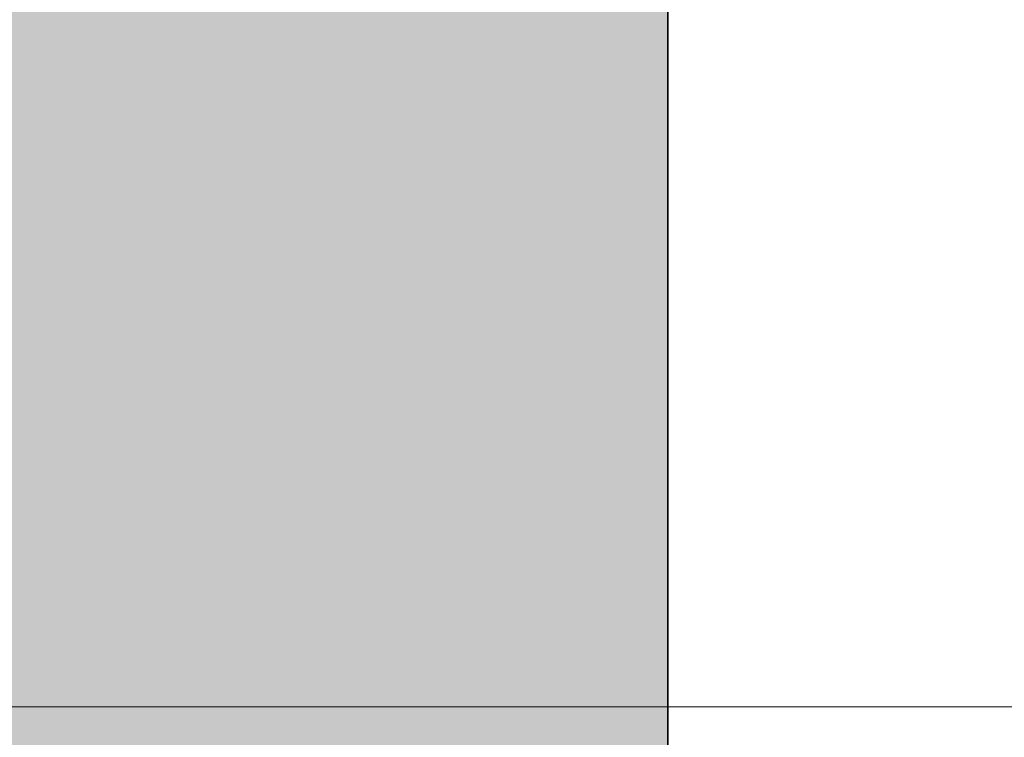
# Model space of a CAD drawing. Extents: x -133 to 627, y -127 to 467.
# Tile 206 of 421: x 74.69 to 77.41, y -32.5 to -30.53. Entities that reach past the tile are written whole.
import ezdxf

# ---------------------------------------------------------------- set-up
doc = ezdxf.new("R2010")
doc.units = 0
doc.layers.get('0').update_dxf_attribs({"lineweight": 35})
doc.layers.add('5_OG-SCHRAFF-FILL', color=7, linetype='Continuous', lineweight=25)
doc.layers.add('M-EQPT', color=2, linetype='Continuous', lineweight=30, true_color=0xffff00)
doc.layers.add('M-EQPT-Shading', color=2, linetype='Continuous', lineweight=30, true_color=0xffff00)

# ---------------------------------------------------------------- blocks, each defined once
blk = doc.blocks.new('Shading-A06HSS9QNL', base_point=(55.4808, -35.7533))
at = {"layer": 'M-EQPT-Shading', "color": 2, "true_color": 0xffff00}
for points in [[(55.4808, -31.9858), (76.4808, -31.9858), (55.4808, -29.1504)], [(76.4808, -31.9858), (55.4808, -29.1504), (76.4808, -29.1504)], [(60.3328, -35.7533), (76.4808, -35.7533), (60.3328, -29.1504)], [(76.4808, -35.7533), (60.3328, -29.1504), (76.4808, -29.1504)], [(55.4808, -34.9707), (76.4808, -34.9707), (55.4808, -31.9858)], [(76.4808, -34.9707), (55.4808, -31.9858), (76.4808, -31.9858)]]:
    blk.add_solid(points, dxfattribs=at)
blk = doc.blocks.new('Referenz-A06HSSHCNL', base_point=(-102.5768, -104.9763))
at = {"layer": '5_OG-SCHRAFF-FILL', "color": 0, "lineweight": 13}
blk.add_line((61.2457, -32.42), (114.4316, -32.42), dxfattribs=at)
blk = doc.blocks.new('Kreis-A06HSST1NL', base_point=(76.4808, -31.1319))
at = {"color": 0, "linetype": 'ByBlock', "lineweight": -2, "ltscale": 0.3}
for p, q in [((76.4808, -30.9336), (76.4808, -30.9319)), ((76.4808, -30.9387), (76.4808, -30.9336)), ((76.4808, -30.9471), (76.4808, -30.9387)), ((76.4808, -30.9587), (76.4808, -30.9471)), ((76.4808, -30.9732), (76.4808, -30.9587)), ((76.4808, -30.9905), (76.4808, -30.9732)), ((76.4808, -31.0102), (76.4808, -30.9905)), ((76.4808, -31.0319), (76.4808, -31.0102)), ((76.4808, -31.0554), (76.4808, -31.0319)), ((76.4808, -31.0802), (76.4808, -31.0554)), ((76.4808, -31.1058), (76.4808, -31.0802)), ((76.4808, -31.1319), (76.4808, -31.1058))]:
    blk.add_line(p, q, dxfattribs=at)
blk = doc.blocks.new('Kreis-A06HSSTFNL', base_point=(76.4808, -31.5319))
at = {"color": 0, "linetype": 'ByBlock', "lineweight": -2, "ltscale": 0.3}
for p, q in [((76.4808, -31.358), (76.4808, -31.3319)), ((76.4808, -31.3837), (76.4808, -31.358)), ((76.4808, -31.4085), (76.4808, -31.3837)), ((76.4808, -31.4319), (76.4808, -31.4085)), ((76.4808, -31.4537), (76.4808, -31.4319)), ((76.4808, -31.4733), (76.4808, -31.4537)), ((76.4808, -31.4906), (76.4808, -31.4733)), ((76.4808, -31.5051), (76.4808, -31.4906)), ((76.4808, -31.5167), (76.4808, -31.5051)), ((76.4808, -31.5251), (76.4808, -31.5167)), ((76.4808, -31.5302), (76.4808, -31.5251)), ((76.4808, -31.5319), (76.4808, -31.5302))]:
    blk.add_line(p, q, dxfattribs=at)
blk = doc.blocks.new('Kreis-A06HSSTTNL', base_point=(76.4808, -31.1319))
at = {"color": 0, "linetype": 'ByBlock', "lineweight": -2, "ltscale": 0.3}
for p, q in [((76.4808, -30.9336), (76.4808, -30.9319)), ((76.4808, -30.9387), (76.4808, -30.9336)), ((76.4808, -30.9471), (76.4808, -30.9387)), ((76.4808, -30.9587), (76.4808, -30.9471)), ((76.4808, -30.9732), (76.4808, -30.9587)), ((76.4808, -30.9905), (76.4808, -30.9732)), ((76.4808, -31.0102), (76.4808, -30.9905)), ((76.4808, -31.0319), (76.4808, -31.0102)), ((76.4808, -31.0554), (76.4808, -31.0319)), ((76.4808, -31.0802), (76.4808, -31.0554)), ((76.4808, -31.1058), (76.4808, -31.0802)), ((76.4808, -31.1319), (76.4808, -31.1058))]:
    blk.add_line(p, q, dxfattribs=at)
blk = doc.blocks.new('Kreis-A06HSSTZNL', base_point=(76.4808, -32.4319))
at = {"color": 0, "linetype": 'ByBlock', "lineweight": -2, "ltscale": 0.3}
for p, q in [((76.4808, -32.258), (76.4808, -32.2319)), ((76.4808, -32.2837), (76.4808, -32.258)), ((76.4808, -32.3085), (76.4808, -32.2837)), ((76.4808, -32.3319), (76.4808, -32.3085)), ((76.4808, -32.3537), (76.4808, -32.3319)), ((76.4808, -32.3733), (76.4808, -32.3537)), ((76.4808, -32.3906), (76.4808, -32.3733)), ((76.4808, -32.4051), (76.4808, -32.3906)), ((76.4808, -32.4167), (76.4808, -32.4051)), ((76.4808, -32.4251), (76.4808, -32.4167)), ((76.4808, -32.4302), (76.4808, -32.4251)), ((76.4808, -32.4319), (76.4808, -32.4302))]:
    blk.add_line(p, q, dxfattribs=at)
blk = doc.blocks.new('Kreis-A06HSSU3NL', base_point=(76.4808, -31.1319))
at = {"color": 0, "linetype": 'ByBlock', "lineweight": -2, "ltscale": 0.3}
for p, q in [((76.4808, -30.9336), (76.4808, -30.9319)), ((76.4808, -30.9387), (76.4808, -30.9336)), ((76.4808, -30.9471), (76.4808, -30.9387)), ((76.4808, -30.9587), (76.4808, -30.9471)), ((76.4808, -30.9732), (76.4808, -30.9587)), ((76.4808, -30.9905), (76.4808, -30.9732)), ((76.4808, -31.0102), (76.4808, -30.9905)), ((76.4808, -31.0319), (76.4808, -31.0102)), ((76.4808, -31.0554), (76.4808, -31.0319)), ((76.4808, -31.0802), (76.4808, -31.0554)), ((76.4808, -31.1058), (76.4808, -31.0802)), ((76.4808, -31.1319), (76.4808, -31.1058))]:
    blk.add_line(p, q, dxfattribs=at)
blk = doc.blocks.new('Kreis-A06HSSU7NL', base_point=(76.4808, -31.1319))
at = {"color": 0, "linetype": 'ByBlock', "lineweight": -2, "ltscale": 0.3}
for p, q in [((76.4808, -30.9336), (76.4808, -30.9319)), ((76.4808, -30.9387), (76.4808, -30.9336)), ((76.4808, -30.9471), (76.4808, -30.9387)), ((76.4808, -30.9587), (76.4808, -30.9471)), ((76.4808, -30.9732), (76.4808, -30.9587)), ((76.4808, -30.9905), (76.4808, -30.9732)), ((76.4808, -31.0102), (76.4808, -30.9905)), ((76.4808, -31.0319), (76.4808, -31.0102)), ((76.4808, -31.0554), (76.4808, -31.0319)), ((76.4808, -31.0802), (76.4808, -31.0554)), ((76.4808, -31.1058), (76.4808, -31.0802)), ((76.4808, -31.1319), (76.4808, -31.1058))]:
    blk.add_line(p, q, dxfattribs=at)
blk = doc.blocks.new('Kreis-A06HSSUDNL', base_point=(76.4808, -31.1319))
at = {"color": 0, "linetype": 'ByBlock', "lineweight": -2, "ltscale": 0.3}
for p, q in [((76.4808, -30.9336), (76.4808, -30.9319)), ((76.4808, -30.9387), (76.4808, -30.9336)), ((76.4808, -30.9471), (76.4808, -30.9387)), ((76.4808, -30.9587), (76.4808, -30.9471)), ((76.4808, -30.9732), (76.4808, -30.9587)), ((76.4808, -30.9905), (76.4808, -30.9732)), ((76.4808, -31.0102), (76.4808, -30.9905)), ((76.4808, -31.0319), (76.4808, -31.0102)), ((76.4808, -31.0554), (76.4808, -31.0319)), ((76.4808, -31.0802), (76.4808, -31.0554)), ((76.4808, -31.1058), (76.4808, -31.0802)), ((76.4808, -31.1319), (76.4808, -31.1058))]:
    blk.add_line(p, q, dxfattribs=at)
blk = doc.blocks.new('Kreis-A06HSSUFNL', base_point=(76.4808, -31.5319))
at = {"color": 0, "linetype": 'ByBlock', "lineweight": -2, "ltscale": 0.3}
for p, q in [((76.4808, -31.358), (76.4808, -31.3319)), ((76.4808, -31.3837), (76.4808, -31.358)), ((76.4808, -31.4085), (76.4808, -31.3837)), ((76.4808, -31.4319), (76.4808, -31.4085)), ((76.4808, -31.4537), (76.4808, -31.4319)), ((76.4808, -31.4733), (76.4808, -31.4537)), ((76.4808, -31.4906), (76.4808, -31.4733)), ((76.4808, -31.5051), (76.4808, -31.4906)), ((76.4808, -31.5167), (76.4808, -31.5051)), ((76.4808, -31.5251), (76.4808, -31.5167)), ((76.4808, -31.5302), (76.4808, -31.5251)), ((76.4808, -31.5319), (76.4808, -31.5302))]:
    blk.add_line(p, q, dxfattribs=at)
blk = doc.blocks.new('Kreis-A06HSSULNL', base_point=(76.4808, -31.1319))
at = {"color": 0, "linetype": 'ByBlock', "lineweight": -2, "ltscale": 0.3}
for p, q in [((76.4808, -30.9336), (76.4808, -30.9319)), ((76.4808, -30.9387), (76.4808, -30.9336)), ((76.4808, -30.9471), (76.4808, -30.9387)), ((76.4808, -30.9587), (76.4808, -30.9471)), ((76.4808, -30.9732), (76.4808, -30.9587)), ((76.4808, -30.9905), (76.4808, -30.9732)), ((76.4808, -31.0102), (76.4808, -30.9905)), ((76.4808, -31.0319), (76.4808, -31.0102)), ((76.4808, -31.0554), (76.4808, -31.0319)), ((76.4808, -31.0802), (76.4808, -31.0554)), ((76.4808, -31.1058), (76.4808, -31.0802)), ((76.4808, -31.1319), (76.4808, -31.1058))]:
    blk.add_line(p, q, dxfattribs=at)
blk = doc.blocks.new('Kreis-A06HSSUXNL', base_point=(76.4808, -31.5319))
at = {"color": 0, "linetype": 'ByBlock', "lineweight": -2, "ltscale": 0.3}
for p, q in [((76.4808, -31.358), (76.4808, -31.3319)), ((76.4808, -31.3837), (76.4808, -31.358)), ((76.4808, -31.4085), (76.4808, -31.3837)), ((76.4808, -31.4319), (76.4808, -31.4085)), ((76.4808, -31.4537), (76.4808, -31.4319)), ((76.4808, -31.4733), (76.4808, -31.4537)), ((76.4808, -31.4906), (76.4808, -31.4733)), ((76.4808, -31.5051), (76.4808, -31.4906)), ((76.4808, -31.5167), (76.4808, -31.5051)), ((76.4808, -31.5251), (76.4808, -31.5167)), ((76.4808, -31.5302), (76.4808, -31.5251)), ((76.4808, -31.5319), (76.4808, -31.5302))]:
    blk.add_line(p, q, dxfattribs=at)
blk = doc.blocks.new('Kreis-A06HSSV3NL', base_point=(76.4808, -31.1319))
at = {"color": 0, "linetype": 'ByBlock', "lineweight": -2, "ltscale": 0.3}
for p, q in [((76.4808, -30.9336), (76.4808, -30.9319)), ((76.4808, -30.9387), (76.4808, -30.9336)), ((76.4808, -30.9471), (76.4808, -30.9387)), ((76.4808, -30.9587), (76.4808, -30.9471)), ((76.4808, -30.9732), (76.4808, -30.9587)), ((76.4808, -30.9905), (76.4808, -30.9732)), ((76.4808, -31.0102), (76.4808, -30.9905)), ((76.4808, -31.0319), (76.4808, -31.0102)), ((76.4808, -31.0554), (76.4808, -31.0319)), ((76.4808, -31.0802), (76.4808, -31.0554)), ((76.4808, -31.1058), (76.4808, -31.0802)), ((76.4808, -31.1319), (76.4808, -31.1058))]:
    blk.add_line(p, q, dxfattribs=at)
blk = doc.blocks.new('Kreis-A06HSSV5NL', base_point=(76.4808, -32.4319))
at = {"color": 0, "linetype": 'ByBlock', "lineweight": -2, "ltscale": 0.3}
for p, q in [((76.4808, -32.258), (76.4808, -32.2319)), ((76.4808, -32.2837), (76.4808, -32.258)), ((76.4808, -32.3085), (76.4808, -32.2837)), ((76.4808, -32.3319), (76.4808, -32.3085)), ((76.4808, -32.3537), (76.4808, -32.3319)), ((76.4808, -32.3733), (76.4808, -32.3537)), ((76.4808, -32.3906), (76.4808, -32.3733)), ((76.4808, -32.4051), (76.4808, -32.3906)), ((76.4808, -32.4167), (76.4808, -32.4051)), ((76.4808, -32.4251), (76.4808, -32.4167)), ((76.4808, -32.4302), (76.4808, -32.4251)), ((76.4808, -32.4319), (76.4808, -32.4302))]:
    blk.add_line(p, q, dxfattribs=at)
blk = doc.blocks.new('Kreis-A06HSSVBNL', base_point=(76.4808, -31.5319))
at = {"color": 0, "linetype": 'ByBlock', "lineweight": -2, "ltscale": 0.3}
for p, q in [((76.4808, -31.358), (76.4808, -31.3319)), ((76.4808, -31.3837), (76.4808, -31.358)), ((76.4808, -31.4085), (76.4808, -31.3837)), ((76.4808, -31.4319), (76.4808, -31.4085)), ((76.4808, -31.4537), (76.4808, -31.4319)), ((76.4808, -31.4733), (76.4808, -31.4537)), ((76.4808, -31.4906), (76.4808, -31.4733)), ((76.4808, -31.5051), (76.4808, -31.4906)), ((76.4808, -31.5167), (76.4808, -31.5051)), ((76.4808, -31.5251), (76.4808, -31.5167)), ((76.4808, -31.5302), (76.4808, -31.5251)), ((76.4808, -31.5319), (76.4808, -31.5302))]:
    blk.add_line(p, q, dxfattribs=at)
blk = doc.blocks.new('Kreis-A06HSSVFNL', base_point=(76.4808, -31.5319))
at = {"color": 0, "linetype": 'ByBlock', "lineweight": -2, "ltscale": 0.3}
for p, q in [((76.4808, -31.358), (76.4808, -31.3319)), ((76.4808, -31.3837), (76.4808, -31.358)), ((76.4808, -31.4085), (76.4808, -31.3837)), ((76.4808, -31.4319), (76.4808, -31.4085)), ((76.4808, -31.4537), (76.4808, -31.4319)), ((76.4808, -31.4733), (76.4808, -31.4537)), ((76.4808, -31.4906), (76.4808, -31.4733)), ((76.4808, -31.5051), (76.4808, -31.4906)), ((76.4808, -31.5167), (76.4808, -31.5051)), ((76.4808, -31.5251), (76.4808, -31.5167)), ((76.4808, -31.5302), (76.4808, -31.5251)), ((76.4808, -31.5319), (76.4808, -31.5302))]:
    blk.add_line(p, q, dxfattribs=at)
blk = doc.blocks.new('Kreis-A06HSSVLNL', base_point=(76.4808, -31.5319))
at = {"color": 0, "linetype": 'ByBlock', "lineweight": -2, "ltscale": 0.3}
for p, q in [((76.4808, -31.358), (76.4808, -31.3319)), ((76.4808, -31.3837), (76.4808, -31.358)), ((76.4808, -31.4085), (76.4808, -31.3837)), ((76.4808, -31.4319), (76.4808, -31.4085)), ((76.4808, -31.4537), (76.4808, -31.4319)), ((76.4808, -31.4733), (76.4808, -31.4537)), ((76.4808, -31.4906), (76.4808, -31.4733)), ((76.4808, -31.5051), (76.4808, -31.4906)), ((76.4808, -31.5167), (76.4808, -31.5051)), ((76.4808, -31.5251), (76.4808, -31.5167)), ((76.4808, -31.5302), (76.4808, -31.5251)), ((76.4808, -31.5319), (76.4808, -31.5302))]:
    blk.add_line(p, q, dxfattribs=at)
blk = doc.blocks.new('Kreis-A06HSSVPNL', base_point=(76.4808, -32.0319))
at = {"color": 0, "linetype": 'ByBlock', "lineweight": -2, "ltscale": 0.3}
for p, q in [((76.4808, -31.8336), (76.4808, -31.8319)), ((76.4808, -31.8387), (76.4808, -31.8336)), ((76.4808, -31.8471), (76.4808, -31.8387)), ((76.4808, -31.8587), (76.4808, -31.8471)), ((76.4808, -31.8732), (76.4808, -31.8587)), ((76.4808, -31.8905), (76.4808, -31.8732)), ((76.4808, -31.9102), (76.4808, -31.8905)), ((76.4808, -31.9319), (76.4808, -31.9102)), ((76.4808, -31.9554), (76.4808, -31.9319)), ((76.4808, -31.9802), (76.4808, -31.9554)), ((76.4808, -32.0058), (76.4808, -31.9802)), ((76.4808, -32.0319), (76.4808, -32.0058))]:
    blk.add_line(p, q, dxfattribs=at)
blk = doc.blocks.new('Kreis-A06HSSVXNL', base_point=(76.4808, -32.0319))
at = {"color": 0, "linetype": 'ByBlock', "lineweight": -2, "ltscale": 0.3}
for p, q in [((76.4808, -31.8336), (76.4808, -31.8319)), ((76.4808, -31.8387), (76.4808, -31.8336)), ((76.4808, -31.8471), (76.4808, -31.8387)), ((76.4808, -31.8587), (76.4808, -31.8471)), ((76.4808, -31.8732), (76.4808, -31.8587)), ((76.4808, -31.8905), (76.4808, -31.8732)), ((76.4808, -31.9102), (76.4808, -31.8905)), ((76.4808, -31.9319), (76.4808, -31.9102)), ((76.4808, -31.9554), (76.4808, -31.9319)), ((76.4808, -31.9802), (76.4808, -31.9554)), ((76.4808, -32.0058), (76.4808, -31.9802)), ((76.4808, -32.0319), (76.4808, -32.0058))]:
    blk.add_line(p, q, dxfattribs=at)
blk = doc.blocks.new('Kreis-A06HSSVZNL', base_point=(76.4808, -31.5319))
at = {"color": 0, "linetype": 'ByBlock', "lineweight": -2, "ltscale": 0.3}
for p, q in [((76.4808, -31.358), (76.4808, -31.3319)), ((76.4808, -31.3837), (76.4808, -31.358)), ((76.4808, -31.4085), (76.4808, -31.3837)), ((76.4808, -31.4319), (76.4808, -31.4085)), ((76.4808, -31.4537), (76.4808, -31.4319)), ((76.4808, -31.4733), (76.4808, -31.4537)), ((76.4808, -31.4906), (76.4808, -31.4733)), ((76.4808, -31.5051), (76.4808, -31.4906)), ((76.4808, -31.5167), (76.4808, -31.5051)), ((76.4808, -31.5251), (76.4808, -31.5167)), ((76.4808, -31.5302), (76.4808, -31.5251)), ((76.4808, -31.5319), (76.4808, -31.5302))]:
    blk.add_line(p, q, dxfattribs=at)
blk = doc.blocks.new('Kreis-A06HSSW3NL', base_point=(76.4808, -32.4319))
at = {"color": 0, "linetype": 'ByBlock', "lineweight": -2, "ltscale": 0.3}
for p, q in [((76.4808, -32.258), (76.4808, -32.2319)), ((76.4808, -32.2837), (76.4808, -32.258)), ((76.4808, -32.3085), (76.4808, -32.2837)), ((76.4808, -32.3319), (76.4808, -32.3085)), ((76.4808, -32.3537), (76.4808, -32.3319)), ((76.4808, -32.3733), (76.4808, -32.3537)), ((76.4808, -32.3906), (76.4808, -32.3733)), ((76.4808, -32.4051), (76.4808, -32.3906)), ((76.4808, -32.4167), (76.4808, -32.4051)), ((76.4808, -32.4251), (76.4808, -32.4167)), ((76.4808, -32.4302), (76.4808, -32.4251)), ((76.4808, -32.4319), (76.4808, -32.4302))]:
    blk.add_line(p, q, dxfattribs=at)
blk = doc.blocks.new('Kreis-A06HSSWDNL', base_point=(76.4808, -32.0319))
at = {"color": 0, "linetype": 'ByBlock', "lineweight": -2, "ltscale": 0.3}
for p, q in [((76.4808, -31.8336), (76.4808, -31.8319)), ((76.4808, -31.8387), (76.4808, -31.8336)), ((76.4808, -31.8471), (76.4808, -31.8387)), ((76.4808, -31.8587), (76.4808, -31.8471)), ((76.4808, -31.8732), (76.4808, -31.8587)), ((76.4808, -31.8905), (76.4808, -31.8732)), ((76.4808, -31.9102), (76.4808, -31.8905)), ((76.4808, -31.9319), (76.4808, -31.9102)), ((76.4808, -31.9554), (76.4808, -31.9319)), ((76.4808, -31.9802), (76.4808, -31.9554)), ((76.4808, -32.0058), (76.4808, -31.9802)), ((76.4808, -32.0319), (76.4808, -32.0058))]:
    blk.add_line(p, q, dxfattribs=at)
blk = doc.blocks.new('Kreis-A06HSSWFNL', base_point=(76.4808, -31.1319))
at = {"color": 0, "linetype": 'ByBlock', "lineweight": -2, "ltscale": 0.3}
for p, q in [((76.4808, -30.9336), (76.4808, -30.9319)), ((76.4808, -30.9387), (76.4808, -30.9336)), ((76.4808, -30.9471), (76.4808, -30.9387)), ((76.4808, -30.9587), (76.4808, -30.9471)), ((76.4808, -30.9732), (76.4808, -30.9587)), ((76.4808, -30.9905), (76.4808, -30.9732)), ((76.4808, -31.0102), (76.4808, -30.9905)), ((76.4808, -31.0319), (76.4808, -31.0102)), ((76.4808, -31.0554), (76.4808, -31.0319)), ((76.4808, -31.0802), (76.4808, -31.0554)), ((76.4808, -31.1058), (76.4808, -31.0802)), ((76.4808, -31.1319), (76.4808, -31.1058))]:
    blk.add_line(p, q, dxfattribs=at)
blk = doc.blocks.new('Blockreferenz-A06HSSWZNL', base_point=(55.4808, -35.7533))
at = {"linetype": 'ByBlock', "lineweight": -2, "ltscale": 0.3}
for p, q in [((76.4808, -35.7533), (76.4808, -29.1504)), ((76.4808, -29.1504), (76.4808, -35.7533)), ((76.4808, -29.1504), (76.4808, -35.7533)), ((76.4808, -35.7533), (76.4808, -29.1504))]:
    blk.add_line(p, q, dxfattribs=at)
blk = doc.blocks.new('Kreis-A06HSSX1NL', base_point=(76.4808, -31.5319))
at = {"color": 0, "linetype": 'ByBlock', "lineweight": -2, "ltscale": 0.3}
for p, q in [((76.4808, -31.358), (76.4808, -31.3319)), ((76.4808, -31.3837), (76.4808, -31.358)), ((76.4808, -31.4085), (76.4808, -31.3837)), ((76.4808, -31.4319), (76.4808, -31.4085)), ((76.4808, -31.4537), (76.4808, -31.4319)), ((76.4808, -31.4733), (76.4808, -31.4537)), ((76.4808, -31.4906), (76.4808, -31.4733)), ((76.4808, -31.5051), (76.4808, -31.4906)), ((76.4808, -31.5167), (76.4808, -31.5051)), ((76.4808, -31.5251), (76.4808, -31.5167)), ((76.4808, -31.5302), (76.4808, -31.5251)), ((76.4808, -31.5319), (76.4808, -31.5302))]:
    blk.add_line(p, q, dxfattribs=at)
blk = doc.blocks.new('Kreis-A06HSSXFNL', base_point=(76.4808, -32.0319))
at = {"color": 0, "linetype": 'ByBlock', "lineweight": -2, "ltscale": 0.3}
for p, q in [((76.4808, -31.8336), (76.4808, -31.8319)), ((76.4808, -31.8387), (76.4808, -31.8336)), ((76.4808, -31.8471), (76.4808, -31.8387)), ((76.4808, -31.8587), (76.4808, -31.8471)), ((76.4808, -31.8732), (76.4808, -31.8587)), ((76.4808, -31.8905), (76.4808, -31.8732)), ((76.4808, -31.9102), (76.4808, -31.8905)), ((76.4808, -31.9319), (76.4808, -31.9102)), ((76.4808, -31.9554), (76.4808, -31.9319)), ((76.4808, -31.9802), (76.4808, -31.9554)), ((76.4808, -32.0058), (76.4808, -31.9802)), ((76.4808, -32.0319), (76.4808, -32.0058))]:
    blk.add_line(p, q, dxfattribs=at)
blk = doc.blocks.new('Kreis-A06HSSXPNL', base_point=(76.4808, -32.0319))
at = {"color": 0, "linetype": 'ByBlock', "lineweight": -2, "ltscale": 0.3}
for p, q in [((76.4808, -31.8336), (76.4808, -31.8319)), ((76.4808, -31.8387), (76.4808, -31.8336)), ((76.4808, -31.8471), (76.4808, -31.8387)), ((76.4808, -31.8587), (76.4808, -31.8471)), ((76.4808, -31.8732), (76.4808, -31.8587)), ((76.4808, -31.8905), (76.4808, -31.8732)), ((76.4808, -31.9102), (76.4808, -31.8905)), ((76.4808, -31.9319), (76.4808, -31.9102)), ((76.4808, -31.9554), (76.4808, -31.9319)), ((76.4808, -31.9802), (76.4808, -31.9554)), ((76.4808, -32.0058), (76.4808, -31.9802)), ((76.4808, -32.0319), (76.4808, -32.0058))]:
    blk.add_line(p, q, dxfattribs=at)
blk = doc.blocks.new('Kreis-A06HSSXVNL', base_point=(76.4808, -32.4319))
at = {"color": 0, "linetype": 'ByBlock', "lineweight": -2, "ltscale": 0.3}
for p, q in [((76.4808, -32.258), (76.4808, -32.2319)), ((76.4808, -32.2837), (76.4808, -32.258)), ((76.4808, -32.3085), (76.4808, -32.2837)), ((76.4808, -32.3319), (76.4808, -32.3085)), ((76.4808, -32.3537), (76.4808, -32.3319)), ((76.4808, -32.3733), (76.4808, -32.3537)), ((76.4808, -32.3906), (76.4808, -32.3733)), ((76.4808, -32.4051), (76.4808, -32.3906)), ((76.4808, -32.4167), (76.4808, -32.4051)), ((76.4808, -32.4251), (76.4808, -32.4167)), ((76.4808, -32.4302), (76.4808, -32.4251)), ((76.4808, -32.4319), (76.4808, -32.4302))]:
    blk.add_line(p, q, dxfattribs=at)
blk = doc.blocks.new('Kreis-A06HSSY3NL', base_point=(76.4808, -32.4319))
at = {"color": 0, "linetype": 'ByBlock', "lineweight": -2, "ltscale": 0.3}
for p, q in [((76.4808, -32.258), (76.4808, -32.2319)), ((76.4808, -32.2837), (76.4808, -32.258)), ((76.4808, -32.3085), (76.4808, -32.2837)), ((76.4808, -32.3319), (76.4808, -32.3085)), ((76.4808, -32.3537), (76.4808, -32.3319)), ((76.4808, -32.3733), (76.4808, -32.3537)), ((76.4808, -32.3906), (76.4808, -32.3733)), ((76.4808, -32.4051), (76.4808, -32.3906)), ((76.4808, -32.4167), (76.4808, -32.4051)), ((76.4808, -32.4251), (76.4808, -32.4167)), ((76.4808, -32.4302), (76.4808, -32.4251)), ((76.4808, -32.4319), (76.4808, -32.4302))]:
    blk.add_line(p, q, dxfattribs=at)
blk = doc.blocks.new('Kreis-A06HSSY9NL', base_point=(76.4808, -32.4319))
at = {"color": 0, "linetype": 'ByBlock', "lineweight": -2, "ltscale": 0.3}
for p, q in [((76.4808, -32.258), (76.4808, -32.2319)), ((76.4808, -32.2837), (76.4808, -32.258)), ((76.4808, -32.3085), (76.4808, -32.2837)), ((76.4808, -32.3319), (76.4808, -32.3085)), ((76.4808, -32.3537), (76.4808, -32.3319)), ((76.4808, -32.3733), (76.4808, -32.3537)), ((76.4808, -32.3906), (76.4808, -32.3733)), ((76.4808, -32.4051), (76.4808, -32.3906)), ((76.4808, -32.4167), (76.4808, -32.4051)), ((76.4808, -32.4251), (76.4808, -32.4167)), ((76.4808, -32.4302), (76.4808, -32.4251)), ((76.4808, -32.4319), (76.4808, -32.4302))]:
    blk.add_line(p, q, dxfattribs=at)
blk = doc.blocks.new('Kreis-A06HSSYLNL', base_point=(76.4808, -31.1319))
at = {"color": 0, "linetype": 'ByBlock', "lineweight": -2, "ltscale": 0.3}
for p, q in [((76.4808, -30.9336), (76.4808, -30.9319)), ((76.4808, -30.9387), (76.4808, -30.9336)), ((76.4808, -30.9471), (76.4808, -30.9387)), ((76.4808, -30.9587), (76.4808, -30.9471)), ((76.4808, -30.9732), (76.4808, -30.9587)), ((76.4808, -30.9905), (76.4808, -30.9732)), ((76.4808, -31.0102), (76.4808, -30.9905)), ((76.4808, -31.0319), (76.4808, -31.0102)), ((76.4808, -31.0554), (76.4808, -31.0319)), ((76.4808, -31.0802), (76.4808, -31.0554)), ((76.4808, -31.1058), (76.4808, -31.0802)), ((76.4808, -31.1319), (76.4808, -31.1058))]:
    blk.add_line(p, q, dxfattribs=at)
blk = doc.blocks.new('Kreis-A06HSSYPNL', base_point=(76.4808, -32.0319))
at = {"color": 0, "linetype": 'ByBlock', "lineweight": -2, "ltscale": 0.3}
for p, q in [((76.4808, -31.8336), (76.4808, -31.8319)), ((76.4808, -31.8387), (76.4808, -31.8336)), ((76.4808, -31.8471), (76.4808, -31.8387)), ((76.4808, -31.8587), (76.4808, -31.8471)), ((76.4808, -31.8732), (76.4808, -31.8587)), ((76.4808, -31.8905), (76.4808, -31.8732)), ((76.4808, -31.9102), (76.4808, -31.8905)), ((76.4808, -31.9319), (76.4808, -31.9102)), ((76.4808, -31.9554), (76.4808, -31.9319)), ((76.4808, -31.9802), (76.4808, -31.9554)), ((76.4808, -32.0058), (76.4808, -31.9802)), ((76.4808, -32.0319), (76.4808, -32.0058))]:
    blk.add_line(p, q, dxfattribs=at)
blk = doc.blocks.new('Kreis-A06HSSZ5NL', base_point=(76.4808, -32.0319))
at = {"color": 0, "linetype": 'ByBlock', "lineweight": -2, "ltscale": 0.3}
for p, q in [((76.4808, -31.8336), (76.4808, -31.8319)), ((76.4808, -31.8387), (76.4808, -31.8336)), ((76.4808, -31.8471), (76.4808, -31.8387)), ((76.4808, -31.8587), (76.4808, -31.8471)), ((76.4808, -31.8732), (76.4808, -31.8587)), ((76.4808, -31.8905), (76.4808, -31.8732)), ((76.4808, -31.9102), (76.4808, -31.8905)), ((76.4808, -31.9319), (76.4808, -31.9102)), ((76.4808, -31.9554), (76.4808, -31.9319)), ((76.4808, -31.9802), (76.4808, -31.9554)), ((76.4808, -32.0058), (76.4808, -31.9802)), ((76.4808, -32.0319), (76.4808, -32.0058))]:
    blk.add_line(p, q, dxfattribs=at)
blk = doc.blocks.new('Kreis-A06HSSZ9NL', base_point=(76.4808, -32.4319))
at = {"color": 0, "linetype": 'ByBlock', "lineweight": -2, "ltscale": 0.3}
for p, q in [((76.4808, -32.258), (76.4808, -32.2319)), ((76.4808, -32.2837), (76.4808, -32.258)), ((76.4808, -32.3085), (76.4808, -32.2837)), ((76.4808, -32.3319), (76.4808, -32.3085)), ((76.4808, -32.3537), (76.4808, -32.3319)), ((76.4808, -32.3733), (76.4808, -32.3537)), ((76.4808, -32.3906), (76.4808, -32.3733)), ((76.4808, -32.4051), (76.4808, -32.3906)), ((76.4808, -32.4167), (76.4808, -32.4051)), ((76.4808, -32.4251), (76.4808, -32.4167)), ((76.4808, -32.4302), (76.4808, -32.4251)), ((76.4808, -32.4319), (76.4808, -32.4302))]:
    blk.add_line(p, q, dxfattribs=at)
blk = doc.blocks.new('Kreis-A06HSSZDNL', base_point=(76.4808, -31.5319))
at = {"color": 0, "linetype": 'ByBlock', "lineweight": -2, "ltscale": 0.3}
for p, q in [((76.4808, -31.358), (76.4808, -31.3319)), ((76.4808, -31.3837), (76.4808, -31.358)), ((76.4808, -31.4085), (76.4808, -31.3837)), ((76.4808, -31.4319), (76.4808, -31.4085)), ((76.4808, -31.4537), (76.4808, -31.4319)), ((76.4808, -31.4733), (76.4808, -31.4537)), ((76.4808, -31.4906), (76.4808, -31.4733)), ((76.4808, -31.5051), (76.4808, -31.4906)), ((76.4808, -31.5167), (76.4808, -31.5051)), ((76.4808, -31.5251), (76.4808, -31.5167)), ((76.4808, -31.5302), (76.4808, -31.5251)), ((76.4808, -31.5319), (76.4808, -31.5302))]:
    blk.add_line(p, q, dxfattribs=at)
blk = doc.blocks.new('Kreis-A06HSSZRNL', base_point=(76.4808, -31.1319))
at = {"color": 0, "linetype": 'ByBlock', "lineweight": -2, "ltscale": 0.3}
for p, q in [((76.4808, -30.9336), (76.4808, -30.9319)), ((76.4808, -30.9387), (76.4808, -30.9336)), ((76.4808, -30.9471), (76.4808, -30.9387)), ((76.4808, -30.9587), (76.4808, -30.9471)), ((76.4808, -30.9732), (76.4808, -30.9587)), ((76.4808, -30.9905), (76.4808, -30.9732)), ((76.4808, -31.0102), (76.4808, -30.9905)), ((76.4808, -31.0319), (76.4808, -31.0102)), ((76.4808, -31.0554), (76.4808, -31.0319)), ((76.4808, -31.0802), (76.4808, -31.0554)), ((76.4808, -31.1058), (76.4808, -31.0802)), ((76.4808, -31.1319), (76.4808, -31.1058))]:
    blk.add_line(p, q, dxfattribs=at)
blk = doc.blocks.new('Kreis-A06HSSZVNL', base_point=(76.4808, -32.4319))
at = {"color": 0, "linetype": 'ByBlock', "lineweight": -2, "ltscale": 0.3}
for p, q in [((76.4808, -32.258), (76.4808, -32.2319)), ((76.4808, -32.2837), (76.4808, -32.258)), ((76.4808, -32.3085), (76.4808, -32.2837)), ((76.4808, -32.3319), (76.4808, -32.3085)), ((76.4808, -32.3537), (76.4808, -32.3319)), ((76.4808, -32.3733), (76.4808, -32.3537)), ((76.4808, -32.3906), (76.4808, -32.3733)), ((76.4808, -32.4051), (76.4808, -32.3906)), ((76.4808, -32.4167), (76.4808, -32.4051)), ((76.4808, -32.4251), (76.4808, -32.4167)), ((76.4808, -32.4302), (76.4808, -32.4251)), ((76.4808, -32.4319), (76.4808, -32.4302))]:
    blk.add_line(p, q, dxfattribs=at)
blk = doc.blocks.new('Kreis-A06HST09NL', base_point=(76.4808, -32.4319))
at = {"color": 0, "linetype": 'ByBlock', "lineweight": -2, "ltscale": 0.3}
for p, q in [((76.4808, -32.258), (76.4808, -32.2319)), ((76.4808, -32.2837), (76.4808, -32.258)), ((76.4808, -32.3085), (76.4808, -32.2837)), ((76.4808, -32.3319), (76.4808, -32.3085)), ((76.4808, -32.3537), (76.4808, -32.3319)), ((76.4808, -32.3733), (76.4808, -32.3537)), ((76.4808, -32.3906), (76.4808, -32.3733)), ((76.4808, -32.4051), (76.4808, -32.3906)), ((76.4808, -32.4167), (76.4808, -32.4051)), ((76.4808, -32.4251), (76.4808, -32.4167)), ((76.4808, -32.4302), (76.4808, -32.4251)), ((76.4808, -32.4319), (76.4808, -32.4302))]:
    blk.add_line(p, q, dxfattribs=at)
blk = doc.blocks.new('Kreis-A06HST0LNL', base_point=(76.4808, -32.4319))
at = {"color": 0, "linetype": 'ByBlock', "lineweight": -2, "ltscale": 0.3}
for p, q in [((76.4808, -32.258), (76.4808, -32.2319)), ((76.4808, -32.2837), (76.4808, -32.258)), ((76.4808, -32.3085), (76.4808, -32.2837)), ((76.4808, -32.3319), (76.4808, -32.3085)), ((76.4808, -32.3537), (76.4808, -32.3319)), ((76.4808, -32.3733), (76.4808, -32.3537)), ((76.4808, -32.3906), (76.4808, -32.3733)), ((76.4808, -32.4051), (76.4808, -32.3906)), ((76.4808, -32.4167), (76.4808, -32.4051)), ((76.4808, -32.4251), (76.4808, -32.4167)), ((76.4808, -32.4302), (76.4808, -32.4251)), ((76.4808, -32.4319), (76.4808, -32.4302))]:
    blk.add_line(p, q, dxfattribs=at)
blk = doc.blocks.new('Kreis-A06HST0ZNL', base_point=(76.4808, -31.5319))
at = {"color": 0, "linetype": 'ByBlock', "lineweight": -2, "ltscale": 0.3}
for p, q in [((76.4808, -31.358), (76.4808, -31.3319)), ((76.4808, -31.3837), (76.4808, -31.358)), ((76.4808, -31.4085), (76.4808, -31.3837)), ((76.4808, -31.4319), (76.4808, -31.4085)), ((76.4808, -31.4537), (76.4808, -31.4319)), ((76.4808, -31.4733), (76.4808, -31.4537)), ((76.4808, -31.4906), (76.4808, -31.4733)), ((76.4808, -31.5051), (76.4808, -31.4906)), ((76.4808, -31.5167), (76.4808, -31.5051)), ((76.4808, -31.5251), (76.4808, -31.5167)), ((76.4808, -31.5302), (76.4808, -31.5251)), ((76.4808, -31.5319), (76.4808, -31.5302))]:
    blk.add_line(p, q, dxfattribs=at)
blk = doc.blocks.new('Kreis-A06HST15NL', base_point=(76.4808, -32.0319))
at = {"color": 0, "linetype": 'ByBlock', "lineweight": -2, "ltscale": 0.3}
for p, q in [((76.4808, -31.8336), (76.4808, -31.8319)), ((76.4808, -31.8387), (76.4808, -31.8336)), ((76.4808, -31.8471), (76.4808, -31.8387)), ((76.4808, -31.8587), (76.4808, -31.8471)), ((76.4808, -31.8732), (76.4808, -31.8587)), ((76.4808, -31.8905), (76.4808, -31.8732)), ((76.4808, -31.9102), (76.4808, -31.8905)), ((76.4808, -31.9319), (76.4808, -31.9102)), ((76.4808, -31.9554), (76.4808, -31.9319)), ((76.4808, -31.9802), (76.4808, -31.9554)), ((76.4808, -32.0058), (76.4808, -31.9802)), ((76.4808, -32.0319), (76.4808, -32.0058))]:
    blk.add_line(p, q, dxfattribs=at)
blk = doc.blocks.new('Kreis-A06HST19NL', base_point=(76.4808, -32.0319))
at = {"color": 0, "linetype": 'ByBlock', "lineweight": -2, "ltscale": 0.3}
for p, q in [((76.4808, -31.8336), (76.4808, -31.8319)), ((76.4808, -31.8387), (76.4808, -31.8336)), ((76.4808, -31.8471), (76.4808, -31.8387)), ((76.4808, -31.8587), (76.4808, -31.8471)), ((76.4808, -31.8732), (76.4808, -31.8587)), ((76.4808, -31.8905), (76.4808, -31.8732)), ((76.4808, -31.9102), (76.4808, -31.8905)), ((76.4808, -31.9319), (76.4808, -31.9102)), ((76.4808, -31.9554), (76.4808, -31.9319)), ((76.4808, -31.9802), (76.4808, -31.9554)), ((76.4808, -32.0058), (76.4808, -31.9802)), ((76.4808, -32.0319), (76.4808, -32.0058))]:
    blk.add_line(p, q, dxfattribs=at)
blk = doc.blocks.new('Kreis-A06HST1FNL', base_point=(76.4808, -31.5319))
at = {"color": 0, "linetype": 'ByBlock', "lineweight": -2, "ltscale": 0.3}
for p, q in [((76.4808, -31.358), (76.4808, -31.3319)), ((76.4808, -31.3837), (76.4808, -31.358)), ((76.4808, -31.4085), (76.4808, -31.3837)), ((76.4808, -31.4319), (76.4808, -31.4085)), ((76.4808, -31.4537), (76.4808, -31.4319)), ((76.4808, -31.4733), (76.4808, -31.4537)), ((76.4808, -31.4906), (76.4808, -31.4733)), ((76.4808, -31.5051), (76.4808, -31.4906)), ((76.4808, -31.5167), (76.4808, -31.5051)), ((76.4808, -31.5251), (76.4808, -31.5167)), ((76.4808, -31.5302), (76.4808, -31.5251)), ((76.4808, -31.5319), (76.4808, -31.5302))]:
    blk.add_line(p, q, dxfattribs=at)
blk = doc.blocks.new('Kreis-A06HST1VNL', base_point=(76.4808, -32.4319))
at = {"color": 0, "linetype": 'ByBlock', "lineweight": -2, "ltscale": 0.3}
for p, q in [((76.4808, -32.258), (76.4808, -32.2319)), ((76.4808, -32.2837), (76.4808, -32.258)), ((76.4808, -32.3085), (76.4808, -32.2837)), ((76.4808, -32.3319), (76.4808, -32.3085)), ((76.4808, -32.3537), (76.4808, -32.3319)), ((76.4808, -32.3733), (76.4808, -32.3537)), ((76.4808, -32.3906), (76.4808, -32.3733)), ((76.4808, -32.4051), (76.4808, -32.3906)), ((76.4808, -32.4167), (76.4808, -32.4051)), ((76.4808, -32.4251), (76.4808, -32.4167)), ((76.4808, -32.4302), (76.4808, -32.4251)), ((76.4808, -32.4319), (76.4808, -32.4302))]:
    blk.add_line(p, q, dxfattribs=at)
blk = doc.blocks.new('Kreis-A06HST21NL', base_point=(76.4808, -32.0319))
at = {"color": 0, "linetype": 'ByBlock', "lineweight": -2, "ltscale": 0.3}
for p, q in [((76.4808, -31.8336), (76.4808, -31.8319)), ((76.4808, -31.8387), (76.4808, -31.8336)), ((76.4808, -31.8471), (76.4808, -31.8387)), ((76.4808, -31.8587), (76.4808, -31.8471)), ((76.4808, -31.8732), (76.4808, -31.8587)), ((76.4808, -31.8905), (76.4808, -31.8732)), ((76.4808, -31.9102), (76.4808, -31.8905)), ((76.4808, -31.9319), (76.4808, -31.9102)), ((76.4808, -31.9554), (76.4808, -31.9319)), ((76.4808, -31.9802), (76.4808, -31.9554)), ((76.4808, -32.0058), (76.4808, -31.9802)), ((76.4808, -32.0319), (76.4808, -32.0058))]:
    blk.add_line(p, q, dxfattribs=at)
blk = doc.blocks.new('Kreis-A06HST2LNL', base_point=(76.4808, -32.0319))
at = {"color": 0, "linetype": 'ByBlock', "lineweight": -2, "ltscale": 0.3}
for p, q in [((76.4808, -31.8336), (76.4808, -31.8319)), ((76.4808, -31.8387), (76.4808, -31.8336)), ((76.4808, -31.8471), (76.4808, -31.8387)), ((76.4808, -31.8587), (76.4808, -31.8471)), ((76.4808, -31.8732), (76.4808, -31.8587)), ((76.4808, -31.8905), (76.4808, -31.8732)), ((76.4808, -31.9102), (76.4808, -31.8905)), ((76.4808, -31.9319), (76.4808, -31.9102)), ((76.4808, -31.9554), (76.4808, -31.9319)), ((76.4808, -31.9802), (76.4808, -31.9554)), ((76.4808, -32.0058), (76.4808, -31.9802)), ((76.4808, -32.0319), (76.4808, -32.0058))]:
    blk.add_line(p, q, dxfattribs=at)
blk = doc.blocks.new('Kreis-A06HST2ZNL', base_point=(76.4808, -32.4319))
at = {"color": 0, "linetype": 'ByBlock', "lineweight": -2, "ltscale": 0.3}
for p, q in [((76.4808, -32.258), (76.4808, -32.2319)), ((76.4808, -32.2837), (76.4808, -32.258)), ((76.4808, -32.3085), (76.4808, -32.2837)), ((76.4808, -32.3319), (76.4808, -32.3085)), ((76.4808, -32.3537), (76.4808, -32.3319)), ((76.4808, -32.3733), (76.4808, -32.3537)), ((76.4808, -32.3906), (76.4808, -32.3733)), ((76.4808, -32.4051), (76.4808, -32.3906)), ((76.4808, -32.4167), (76.4808, -32.4051)), ((76.4808, -32.4251), (76.4808, -32.4167)), ((76.4808, -32.4302), (76.4808, -32.4251)), ((76.4808, -32.4319), (76.4808, -32.4302))]:
    blk.add_line(p, q, dxfattribs=at)
blk = doc.blocks.new('Kreis-A06HST3LNL', base_point=(76.4808, -32.0319))
at = {"color": 0, "linetype": 'ByBlock', "lineweight": -2, "ltscale": 0.3}
for p, q in [((76.4808, -31.8336), (76.4808, -31.8319)), ((76.4808, -31.8387), (76.4808, -31.8336)), ((76.4808, -31.8471), (76.4808, -31.8387)), ((76.4808, -31.8587), (76.4808, -31.8471)), ((76.4808, -31.8732), (76.4808, -31.8587)), ((76.4808, -31.8905), (76.4808, -31.8732)), ((76.4808, -31.9102), (76.4808, -31.8905)), ((76.4808, -31.9319), (76.4808, -31.9102)), ((76.4808, -31.9554), (76.4808, -31.9319)), ((76.4808, -31.9802), (76.4808, -31.9554)), ((76.4808, -32.0058), (76.4808, -31.9802)), ((76.4808, -32.0319), (76.4808, -32.0058))]:
    blk.add_line(p, q, dxfattribs=at)
blk = doc.blocks.new('Kreis-A06HST3PNL', base_point=(76.4808, -31.1319))
at = {"color": 0, "linetype": 'ByBlock', "lineweight": -2, "ltscale": 0.3}
for p, q in [((76.4808, -30.9336), (76.4808, -30.9319)), ((76.4808, -30.9387), (76.4808, -30.9336)), ((76.4808, -30.9471), (76.4808, -30.9387)), ((76.4808, -30.9587), (76.4808, -30.9471)), ((76.4808, -30.9732), (76.4808, -30.9587)), ((76.4808, -30.9905), (76.4808, -30.9732)), ((76.4808, -31.0102), (76.4808, -30.9905)), ((76.4808, -31.0319), (76.4808, -31.0102)), ((76.4808, -31.0554), (76.4808, -31.0319)), ((76.4808, -31.0802), (76.4808, -31.0554)), ((76.4808, -31.1058), (76.4808, -31.0802)), ((76.4808, -31.1319), (76.4808, -31.1058))]:
    blk.add_line(p, q, dxfattribs=at)
blk = doc.blocks.new('Kreis-A06HST3ZNL', base_point=(76.4808, -31.1319))
at = {"color": 0, "linetype": 'ByBlock', "lineweight": -2, "ltscale": 0.3}
for p, q in [((76.4808, -30.9336), (76.4808, -30.9319)), ((76.4808, -30.9387), (76.4808, -30.9336)), ((76.4808, -30.9471), (76.4808, -30.9387)), ((76.4808, -30.9587), (76.4808, -30.9471)), ((76.4808, -30.9732), (76.4808, -30.9587)), ((76.4808, -30.9905), (76.4808, -30.9732)), ((76.4808, -31.0102), (76.4808, -30.9905)), ((76.4808, -31.0319), (76.4808, -31.0102)), ((76.4808, -31.0554), (76.4808, -31.0319)), ((76.4808, -31.0802), (76.4808, -31.0554)), ((76.4808, -31.1058), (76.4808, -31.0802)), ((76.4808, -31.1319), (76.4808, -31.1058))]:
    blk.add_line(p, q, dxfattribs=at)
blk = doc.blocks.new('Kreis-A06HST4BNL', base_point=(76.4808, -31.5319))
at = {"color": 0, "linetype": 'ByBlock', "lineweight": -2, "ltscale": 0.3}
for p, q in [((76.4808, -31.358), (76.4808, -31.3319)), ((76.4808, -31.3837), (76.4808, -31.358)), ((76.4808, -31.4085), (76.4808, -31.3837)), ((76.4808, -31.4319), (76.4808, -31.4085)), ((76.4808, -31.4537), (76.4808, -31.4319)), ((76.4808, -31.4733), (76.4808, -31.4537)), ((76.4808, -31.4906), (76.4808, -31.4733)), ((76.4808, -31.5051), (76.4808, -31.4906)), ((76.4808, -31.5167), (76.4808, -31.5051)), ((76.4808, -31.5251), (76.4808, -31.5167)), ((76.4808, -31.5302), (76.4808, -31.5251)), ((76.4808, -31.5319), (76.4808, -31.5302))]:
    blk.add_line(p, q, dxfattribs=at)

msp = doc.modelspace()

# ---------------------------------------------------------------- linework, layer by layer
at = {"layer": 'M-EQPT', "color": 8, "ltscale": 0.3, "true_color": 0x808080}
for p, q in [((76.4808, -30.6588), (76.4808, -30.6588)), ((76.4808, -30.9319), (76.4808, -30.9319)), ((76.4808, -30.9319), (76.4808, -30.9319)), ((76.4808, -30.9319), (76.4808, -30.9319)), ((76.4808, -30.9319), (76.4808, -30.9319)), ((76.4808, -30.9319), (76.4808, -30.9319)), ((76.4808, -30.9319), (76.4808, -30.9319)), ((76.4808, -31.1319), (76.4808, -31.3319)), ((76.4808, -31.1319), (76.4808, -31.3319)), ((76.4808, -31.1319), (76.4808, -31.3319)), ((76.4808, -31.1319), (76.4808, -31.3319)), ((76.4808, -31.3319), (76.4808, -31.1319)), ((76.4808, -31.3319), (76.4808, -31.1319)), ((76.4808, -31.3319), (76.4808, -31.1319)), ((76.4808, -31.1319), (76.4808, -31.3319)), ((76.4808, -31.3319), (76.4808, -31.1319)), ((76.4808, -31.1319), (76.4808, -31.3319)), ((76.4808, -31.3319), (76.4808, -31.1319)), ((76.4808, -31.3319), (76.4808, -31.1319)), ((76.4808, -31.5319), (76.4808, -31.5319)), ((76.4808, -31.5319), (76.4808, -31.5319)), ((76.4808, -31.5319), (76.4808, -31.5319)), ((76.4808, -31.5319), (76.4808, -31.5319)), ((76.4808, -31.5319), (76.4808, -31.5319)), ((76.4808, -31.5319), (76.4808, -31.5319)), ((76.4808, -31.8319), (76.4808, -31.8319)), ((76.4808, -31.8319), (76.4808, -31.8319)), ((76.4808, -31.8319), (76.4808, -31.8319)), ((76.4808, -31.8319), (76.4808, -31.8319)), ((76.4808, -31.8319), (76.4808, -31.8319)), ((76.4808, -31.8319), (76.4808, -31.8319)), ((76.4808, -32.0319), (76.4808, -32.2319)), ((76.4808, -32.2319), (76.4808, -32.0319)), ((76.4808, -32.0319), (76.4808, -32.2319)), ((76.4808, -32.2319), (76.4808, -32.0319)), ((76.4808, -32.2319), (76.4808, -32.0319)), ((76.4808, -32.2319), (76.4808, -32.0319)), ((76.4808, -32.0319), (76.4808, -32.2319)), ((76.4808, -32.0319), (76.4808, -32.2319)), ((76.4808, -32.2319), (76.4808, -32.0319)), ((76.4808, -32.0319), (76.4808, -32.2319)), ((76.4808, -32.2319), (76.4808, -32.0319)), ((76.4808, -32.0319), (76.4808, -32.2319)), ((76.4808, -32.4319), (76.4808, -32.4319)), ((76.4808, -32.4319), (76.4808, -32.4319)), ((76.4808, -32.4319), (76.4808, -32.4319)), ((76.4808, -32.4319), (76.4808, -32.4319)), ((76.4808, -32.4319), (76.4808, -32.4319)), ((76.4808, -32.4319), (76.4808, -32.4319))]:
    msp.add_line(p, q, dxfattribs=at)

# ---------------------------------------------------------------- block references
at = {"color": 251, "lineweight": 25, "ltscale": 0.25, "true_color": 0x585858}
msp.add_blockref('Referenz-A06HSSHCNL', (-102.5768, -104.9763), dxfattribs=at)
at = {"layer": 'M-EQPT'}
msp.add_blockref('Shading-A06HSS9QNL', (55.4808, -35.7533), dxfattribs=at)
at = {"layer": 'M-EQPT', "color": 8, "ltscale": 0.3, "true_color": 0x808080}
for name, p in [('Blockreferenz-A06HSSWZNL', (55.4808, -35.7533)), ('Kreis-A06HSST1NL', (76.4808, -31.1319)), ('Kreis-A06HSSTTNL', (76.4808, -31.1319)), ('Kreis-A06HSSU3NL', (76.4808, -31.1319)), ('Kreis-A06HSSU7NL', (76.4808, -31.1319)), ('Kreis-A06HSSUDNL', (76.4808, -31.1319)), ('Kreis-A06HSSULNL', (76.4808, -31.1319)), ('Kreis-A06HSSV3NL', (76.4808, -31.1319)), ('Kreis-A06HSSWFNL', (76.4808, -31.1319)), ('Kreis-A06HSSYLNL', (76.4808, -31.1319)), ('Kreis-A06HSSZRNL', (76.4808, -31.1319)), ('Kreis-A06HST3PNL', (76.4808, -31.1319)), ('Kreis-A06HST3ZNL', (76.4808, -31.1319)), ('Kreis-A06HSSTFNL', (76.4808, -31.5319)), ('Kreis-A06HSSUFNL', (76.4808, -31.5319)), ('Kreis-A06HSSUXNL', (76.4808, -31.5319)), ('Kreis-A06HSSVBNL', (76.4808, -31.5319)), ('Kreis-A06HSSVFNL', (76.4808, -31.5319)), ('Kreis-A06HSSVLNL', (76.4808, -31.5319)), ('Kreis-A06HSSVZNL', (76.4808, -31.5319)), ('Kreis-A06HSSX1NL', (76.4808, -31.5319)), ('Kreis-A06HSSZDNL', (76.4808, -31.5319)), ('Kreis-A06HST0ZNL', (76.4808, -31.5319)), ('Kreis-A06HST1FNL', (76.4808, -31.5319)), ('Kreis-A06HST4BNL', (76.4808, -31.5319)), ('Kreis-A06HSSVPNL', (76.4808, -32.0319)), ('Kreis-A06HSSVXNL', (76.4808, -32.0319)), ('Kreis-A06HSSWDNL', (76.4808, -32.0319)), ('Kreis-A06HSSXFNL', (76.4808, -32.0319)), ('Kreis-A06HSSXPNL', (76.4808, -32.0319)), ('Kreis-A06HSSYPNL', (76.4808, -32.0319)), ('Kreis-A06HSSZ5NL', (76.4808, -32.0319)), ('Kreis-A06HST15NL', (76.4808, -32.0319)), ('Kreis-A06HST19NL', (76.4808, -32.0319)), ('Kreis-A06HST21NL', (76.4808, -32.0319)), ('Kreis-A06HST2LNL', (76.4808, -32.0319)), ('Kreis-A06HST3LNL', (76.4808, -32.0319)), ('Kreis-A06HSSTZNL', (76.4808, -32.4319)), ('Kreis-A06HSSV5NL', (76.4808, -32.4319)), ('Kreis-A06HSSW3NL', (76.4808, -32.4319)), ('Kreis-A06HSSXVNL', (76.4808, -32.4319)), ('Kreis-A06HSSY3NL', (76.4808, -32.4319)), ('Kreis-A06HSSY9NL', (76.4808, -32.4319)), ('Kreis-A06HSSZ9NL', (76.4808, -32.4319)), ('Kreis-A06HSSZVNL', (76.4808, -32.4319)), ('Kreis-A06HST09NL', (76.4808, -32.4319)), ('Kreis-A06HST0LNL', (76.4808, -32.4319)), ('Kreis-A06HST1VNL', (76.4808, -32.4319)), ('Kreis-A06HST2ZNL', (76.4808, -32.4319))]:
    msp.add_blockref(name, p, dxfattribs=at)

doc.saveas('drawing.dxf')
